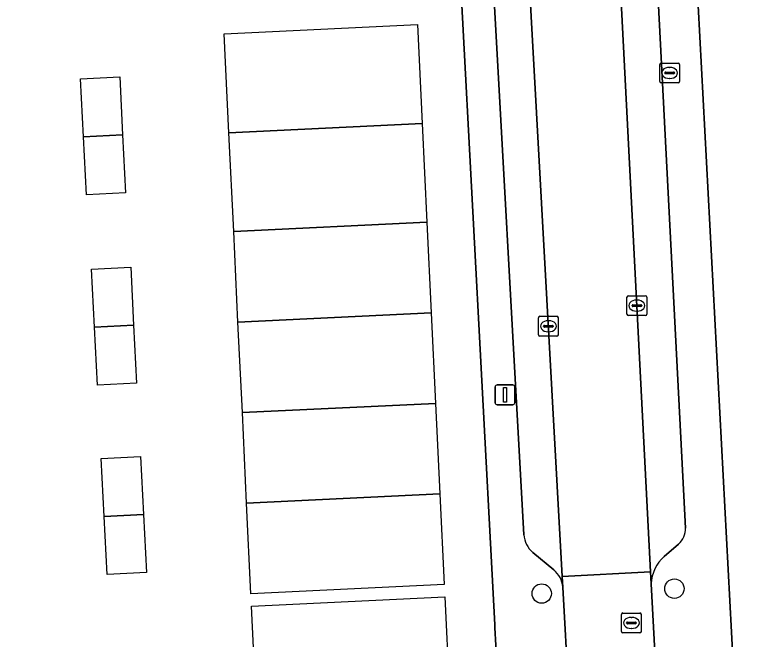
# Model space of a CAD drawing. Extents: x 158086 to 159499, y 382904 to 383981.
# Drawn here: x 158859.57 to 158897.01, y 383503.3 to 383534.8 of the extents above; entities that cross this region are included whole.
import ezdxf

# ---------------------------------------------------------------- set-up
doc = ezdxf.new("R2010")
doc.units = 0
for name, color, linetype in [('IMGEO_Boom', 7, 'Continuous'), ('IMGEO_Brandkraan', 7, 'Continuous'), ('IMGEO_Erf', 7, 'Continuous'), ('IMGEO_Kolk', 7, 'Continuous'), ('IMGEO_Lichtmast', 7, 'Continuous'), ('IMGEO_Pand_vergunning_verleend', 7, 'Continuous'), ('IMGEO_Parkeervlak_open', 7, 'Continuous'), ('IMGEO_Rijbaan_lokaal_open', 7, 'Continuous'), ('IMGEO_Rioolput', 7, 'Continuous'), ('IMGEO_Voetpad_open', 7, 'Continuous')]:
    doc.layers.add(name, color=color, linetype=linetype)

msp = doc.modelspace()

# ---------------------------------------------------------------- linework, layer by layer
at = {"layer": 'IMGEO_Boom'}
for centre in [(158892.88, 383505.846), (158886.178, 383505.6)]:
    msp.add_circle(centre, 0.489, dxfattribs=at)
at = {"layer": 'IMGEO_Brandkraan'}
for p, q in [((158892.139, 383531.441), (158892.139, 383532.293)), ((158892.214, 383532.367), (158893.066, 383532.367)), ((158892.627, 383532.147), (158892.652, 383532.147)), ((158893.14, 383532.293), (158893.14, 383531.441)), ((158892.398, 383531.861), (158892.398, 383531.873)), ((158892.836, 383531.824), (158892.438, 383531.824)), ((158892.441, 383531.91), (158892.839, 383531.91)), ((158892.882, 383531.873), (158892.882, 383531.861)), ((158893.066, 383531.367), (158892.214, 383531.367)), ((158892.65, 383531.587), (158892.625, 383531.587))]:
    msp.add_line(p, q, dxfattribs=at)
for points in [[(158892.139, 383531.441), (158892.139, 383532.293)], [(158892.214, 383532.367), (158893.066, 383532.367)], [(158893.14, 383532.293), (158893.14, 383531.441)], [(158893.066, 383531.367), (158892.214, 383531.367)]]:
    msp.add_lwpolyline(points, dxfattribs=at)
for centre, radius, start, end in [((158892.216, 383532.291), 0.0765, 91.552, 178.448), ((158892.216, 383532.291), 0.0765, 91.552, 178.448), ((158893.064, 383532.291), 0.0765, 1.552, 88.448), ((158893.064, 383532.291), 0.0765, 1.552, 88.448), ((158892.438, 383531.87), 0.0403, 85.8775, 175.7526), ((158892.435, 383531.86), 0.0366, 178.938, 274.7102), ((158892.839, 383531.867), 0.043, 264.8664, 352.4533), ((158892.843, 383531.872), 0.0386, 1.7309, 96.639), ((158892.216, 383531.443), 0.0765, 181.552, 268.448), ((158892.216, 383531.443), 0.0765, 181.552, 268.448), ((158893.064, 383531.443), 0.0765, 271.552, 358.448), ((158893.064, 383531.443), 0.0765, 271.552, 358.448)]:
    msp.add_arc(centre, radius, start, end, dxfattribs=at)
for centre, major_axis, ratio, start_param, end_param in [((158892.626, 383531.867), (-0.387, 0.002), 0.722429, 4.712389, 7.853982), ((158892.651, 383531.867), (-0.39, 0.002), 0.717154, 1.570796, 4.712389)]:
    msp.add_ellipse(centre, major_axis=major_axis, ratio=ratio, start_param=start_param, end_param=end_param, dxfattribs=at)
at = {"layer": 'IMGEO_Erf'}
for points in [[(158889.313, 383402.728), (158888.966, 383409.167), (158886.228, 383459.447), (158886.122, 383461.402), (158884.02, 383500), (158883.907, 383502.126), (158883.815, 383503.876), (158883.807, 383504.022), (158883.706, 383505.925), (158882.148, 383535.285), (158882.058, 383536.986), (158881.95, 383539.012), (158879.885, 383577.94), (158879.799, 383579.552), (158879.684, 383581.716), (158878.256, 383608.628), (158852.301, 383607.25)], [(158891.977, 383574.95), (158893.141, 383553.024), (158893.243, 383551.098), (158895.929, 383500.485), (158895.951, 383500.075), (158895.955, 383500), (158895.992, 383499.286), (158896.02, 383498.745), (158898.118, 383457.958), (158898.201, 383456.346), (158900.97, 383402.538)]]:
    msp.add_lwpolyline(points, dxfattribs=at)
at = {"layer": 'IMGEO_Kolk'}
for p, q in [((158890.485, 383519.701), (158890.485, 383520.553)), ((158890.56, 383520.627), (158891.412, 383520.627)), ((158891.486, 383520.553), (158891.486, 383519.701)), ((158890.744, 383520.121), (158890.744, 383520.133)), ((158890.787, 383520.17), (158891.185, 383520.17)), ((158890.973, 383520.407), (158890.998, 383520.407)), ((158891.228, 383520.133), (158891.228, 383520.121)), ((158891.182, 383520.084), (158890.784, 383520.084)), ((158890.996, 383519.847), (158890.971, 383519.847)), ((158886.017, 383518.661), (158886.017, 383519.513)), ((158886.092, 383519.587), (158886.944, 383519.587)), ((158886.505, 383519.367), (158886.53, 383519.367)), ((158887.018, 383519.513), (158887.018, 383518.661)), ((158891.412, 383519.627), (158890.56, 383519.627)), ((158886.276, 383519.081), (158886.276, 383519.093)), ((158886.714, 383519.044), (158886.316, 383519.044)), ((158886.319, 383519.13), (158886.717, 383519.13)), ((158886.76, 383519.093), (158886.76, 383519.081)), ((158886.528, 383518.807), (158886.503, 383518.807)), ((158886.944, 383518.587), (158886.092, 383518.587))]:
    msp.add_line(p, q, dxfattribs=at)
for points in [[(158890.485, 383519.701), (158890.485, 383520.553)], [(158890.56, 383520.627), (158891.412, 383520.627)], [(158891.486, 383520.553), (158891.486, 383519.701)], [(158886.017, 383518.661), (158886.017, 383519.513)], [(158886.092, 383519.587), (158886.944, 383519.587)], [(158887.018, 383519.513), (158887.018, 383518.661)], [(158891.412, 383519.627), (158890.56, 383519.627)], [(158886.944, 383518.587), (158886.092, 383518.587)]]:
    msp.add_lwpolyline(points, dxfattribs=at)
for centre, radius, start, end in [((158890.562, 383520.551), 0.0765, 91.552, 178.448), ((158890.562, 383520.551), 0.0765, 91.552, 178.448), ((158891.41, 383520.551), 0.0765, 1.552, 88.448), ((158891.41, 383520.551), 0.0765, 1.552, 88.448), ((158890.784, 383520.13), 0.0403, 85.8775, 175.7526), ((158890.781, 383520.12), 0.0366, 178.938, 274.7102), ((158891.185, 383520.127), 0.043, 264.8664, 352.4533), ((158891.189, 383520.132), 0.0386, 1.7309, 96.639), ((158886.094, 383519.511), 0.0765, 91.552, 178.448), ((158886.094, 383519.511), 0.0765, 91.552, 178.448), ((158886.942, 383519.511), 0.0765, 1.552, 88.448), ((158886.942, 383519.511), 0.0765, 1.552, 88.448), ((158890.562, 383519.703), 0.0765, 181.552, 268.448), ((158890.562, 383519.703), 0.0765, 181.552, 268.448), ((158891.41, 383519.703), 0.0765, 271.552, 358.448), ((158891.41, 383519.703), 0.0765, 271.552, 358.448), ((158886.316, 383519.09), 0.0403, 85.8775, 175.7526), ((158886.313, 383519.08), 0.0366, 178.938, 274.7102), ((158886.717, 383519.087), 0.043, 264.8664, 352.4533), ((158886.721, 383519.092), 0.0386, 1.7309, 96.639), ((158886.094, 383518.663), 0.0765, 181.552, 268.448), ((158886.094, 383518.663), 0.0765, 181.552, 268.448), ((158886.942, 383518.663), 0.0765, 271.552, 358.448), ((158886.942, 383518.663), 0.0765, 271.552, 358.448)]:
    msp.add_arc(centre, radius, start, end, dxfattribs=at)
for centre, major_axis, ratio, start_param, end_param in [((158890.972, 383520.127), (-0.387, 0.002), 0.722429, 4.712389, 7.853982), ((158890.997, 383520.127), (-0.39, 0.002), 0.717154, 1.570796, 4.712389), ((158886.504, 383519.087), (-0.387, 0.002), 0.722429, 4.712389, 7.853982), ((158886.529, 383519.087), (-0.39, 0.002), 0.717154, 1.570796, 4.712389)]:
    msp.add_ellipse(centre, major_axis=major_axis, ratio=ratio, start_param=start_param, end_param=end_param, dxfattribs=at)
at = {"layer": 'IMGEO_Lichtmast'}
for p, q in [((158883.826, 383515.228), (158883.826, 383516.028)), ((158883.826, 383516.028), (158883.826, 383515.228)), ((158883.926, 383516.128), (158884.716, 383516.128)), ((158884.716, 383516.128), (158883.926, 383516.128)), ((158884.816, 383516.028), (158884.816, 383515.228)), ((158884.816, 383515.228), (158884.816, 383516.028)), ((158884.716, 383515.128), (158883.926, 383515.128)), ((158883.926, 383515.128), (158884.716, 383515.128))]:
    msp.add_line(p, q, dxfattribs=at)
msp.add_lwpolyline([(158884.246, 383516.003), (158884.396, 383516.003), (158884.396, 383515.253), (158884.246, 383515.253), (158884.246, 383516.003)], dxfattribs=at)
for centre, start, end in [((158883.926, 383516.028), 90, 180), ((158883.926, 383516.028), 90, 180), ((158884.716, 383516.028), 0, 90), ((158884.716, 383516.028), 360, 90), ((158883.926, 383515.228), 180, 270), ((158883.926, 383515.228), 180, 270), ((158884.716, 383515.228), 270, 0), ((158884.716, 383515.228), 270, 0)]:
    msp.add_arc(centre, 0.1, start, end, dxfattribs=at)
at = {"layer": 'IMGEO_Pand_vergunning_verleend'}
for points in [[(158870.143, 383533.84), (158879.901, 383534.307), (158880.14, 383529.32), (158870.382, 383528.853)], [(158862.883, 383531.569), (158864.863, 383531.67), (158865.012, 383528.742), (158863.032, 383528.641)], [(158870.382, 383528.853), (158880.14, 383529.32), (158880.378, 383524.333), (158870.621, 383523.866)], [(158863.032, 383528.641), (158865.012, 383528.742), (158865.161, 383525.815), (158863.181, 383525.714)], [(158870.621, 383523.866), (158880.378, 383524.333), (158880.597, 383519.763), (158870.839, 383519.296)], [(158863.438, 383521.965), (158865.418, 383522.066), (158865.567, 383519.138), (158863.587, 383519.038)], [(158870.839, 383519.296), (158880.597, 383519.763), (158880.816, 383515.194), (158871.058, 383514.727)], [(158863.587, 383519.038), (158865.567, 383519.138), (158865.716, 383516.211), (158863.736, 383516.11)], [(158871.058, 383514.727), (158880.816, 383515.194), (158881.034, 383510.624), (158871.276, 383510.158)], [(158863.936, 383512.416), (158865.916, 383512.517), (158866.065, 383509.589), (158864.085, 383509.488)], [(158871.276, 383510.158), (158881.034, 383510.624), (158881.253, 383506.055), (158871.495, 383505.588)], [(158864.085, 383509.488), (158866.065, 383509.589), (158866.214, 383506.662), (158864.234, 383506.561)], [(158871.527, 383504.966), (158881.285, 383505.433), (158881.504, 383500.864), (158871.746, 383500.397)]]:
    msp.add_lwpolyline(points, close=True, dxfattribs=at)
at = {"layer": 'IMGEO_Parkeervlak_open'}
for points in [[(158887.25, 383505.925), (158887.22, 383506.46), (158885.399, 383539.295), (158883.456, 383575.61), (158883.417, 383576.338)], [(158887.998, 383576.415), (158888.028, 383575.857), (158889.953, 383540.056), (158891.68, 383506.699), (158891.712, 383506.084)], [(158893.435, 383508.904), (158891.817, 383540.154), (158890.013, 383573.712)], [(158881.764, 383573.28), (158883.583, 383539.196), (158885.281, 383508.569)], [(158892.37, 383507.475), (158893.09, 383508.096)], [(158885.731, 383507.676), (158886.786, 383506.799)]]:
    msp.add_lwpolyline(points, dxfattribs=at)
for centre, radius, start, end in [((158892.437, 383508.853), 1, 310.8092, 2.9477), ((158886.533, 383508.64), 1.254, 183.249, 230.2398), ((158893.613, 383506.036), 1.902, 130.8175, 178.5503), ((158885.953, 383505.796), 1.304, 5.6609, 50.266)]:
    msp.add_arc(centre, radius, start, end, dxfattribs=at)
at = {"layer": 'IMGEO_Rijbaan_lokaal_open'}
for points in [[(158888.028, 383575.857), (158883.456, 383575.61), (158885.399, 383539.295), (158887.22, 383506.46), (158891.68, 383506.699), (158889.953, 383540.056)], [(158887.572, 383500), (158892.021, 383500.158), (158891.983, 383500.937), (158891.971, 383501.093), (158891.712, 383506.084), (158891.68, 383506.699), (158887.22, 383506.46), (158887.25, 383505.925), (158887.531, 383500.746)]]:
    msp.add_lwpolyline(points, close=True, dxfattribs=at)
at = {"layer": 'IMGEO_Rioolput'}
for p, q in [((158890.209, 383503.691), (158890.209, 383504.543)), ((158890.284, 383504.617), (158891.136, 383504.617)), ((158890.697, 383504.397), (158890.722, 383504.397)), ((158891.21, 383504.543), (158891.21, 383503.691)), ((158890.468, 383504.111), (158890.468, 383504.123)), ((158890.906, 383504.074), (158890.508, 383504.074)), ((158890.511, 383504.16), (158890.909, 383504.16)), ((158890.952, 383504.123), (158890.952, 383504.111)), ((158890.72, 383503.837), (158890.695, 383503.837)), ((158891.136, 383503.617), (158890.284, 383503.617))]:
    msp.add_line(p, q, dxfattribs=at)
for points in [[(158890.209, 383503.691), (158890.209, 383504.543)], [(158890.284, 383504.617), (158891.136, 383504.617)], [(158891.21, 383504.543), (158891.21, 383503.691)], [(158891.136, 383503.617), (158890.284, 383503.617)]]:
    msp.add_lwpolyline(points, dxfattribs=at)
for centre, radius, start, end in [((158890.286, 383504.541), 0.0765, 91.552, 178.448), ((158890.286, 383504.541), 0.0765, 91.552, 178.448), ((158891.134, 383504.541), 0.0765, 1.552, 88.448), ((158891.134, 383504.541), 0.0765, 1.552, 88.448), ((158890.508, 383504.12), 0.0403, 85.8775, 175.7526), ((158890.505, 383504.11), 0.0366, 178.938, 274.7102), ((158890.909, 383504.117), 0.043, 264.8664, 352.4533), ((158890.913, 383504.122), 0.0386, 1.7309, 96.639), ((158890.286, 383503.693), 0.0765, 181.552, 268.448), ((158890.286, 383503.693), 0.0765, 181.552, 268.448), ((158891.134, 383503.693), 0.0765, 271.552, 358.448), ((158891.134, 383503.693), 0.0765, 271.552, 358.448)]:
    msp.add_arc(centre, radius, start, end, dxfattribs=at)
for centre, major_axis, ratio, start_param, end_param in [((158890.696, 383504.117), (-0.387, 0.002), 0.722429, 4.712389, 7.853982), ((158890.721, 383504.117), (-0.39, 0.002), 0.717154, 1.570796, 4.712389)]:
    msp.add_ellipse(centre, major_axis=major_axis, ratio=ratio, start_param=start_param, end_param=end_param, dxfattribs=at)
at = {"layer": 'IMGEO_Voetpad_open'}
for points in [[(158901.056, 383400.874), (158900.97, 383402.538), (158898.201, 383456.346), (158898.118, 383457.958), (158896.02, 383498.745), (158895.992, 383499.286), (158895.955, 383500), (158895.951, 383500.075), (158895.929, 383500.485), (158893.243, 383551.098), (158893.141, 383553.024), (158891.977, 383574.95), (158891.907, 383576.278), (158889.705, 383617.76), (158889.594, 383619.86), (158888.293, 383644.38), (158885.014, 383644.62)], [(158877.922, 383642.744), (158874.52, 383640.834), (158876.622, 383639.431), (158878.123, 383611.135), (158878.256, 383608.628), (158879.684, 383581.716), (158879.799, 383579.552), (158879.885, 383577.94), (158881.95, 383539.012), (158882.058, 383536.986), (158882.148, 383535.285), (158883.706, 383505.925), (158883.807, 383504.022), (158883.815, 383503.876), (158883.907, 383502.126), (158884.02, 383500), (158886.122, 383461.402), (158886.228, 383459.447), (158888.966, 383409.167), (158889.313, 383402.728)], [(158890.013, 383573.712), (158891.817, 383540.154), (158893.435, 383508.904)], [(158885.281, 383508.569), (158883.583, 383539.196), (158881.764, 383573.28)], [(158893.09, 383508.096), (158892.37, 383507.475)], [(158886.786, 383506.799), (158885.731, 383507.676)], [(158886.152, 383498.64), (158886.982, 383499.487), (158887.342, 383500), (158887.531, 383500.746), (158887.25, 383505.925)], [(158891.712, 383506.084), (158891.971, 383501.093), (158891.983, 383500.937)]]:
    msp.add_lwpolyline(points, dxfattribs=at)
for centre, radius, start, end in [((158892.437, 383508.853), 1, 310.8092, 2.9477), ((158886.533, 383508.64), 1.254, 183.249, 230.2398), ((158893.613, 383506.036), 1.902, 130.8175, 178.5503), ((158885.953, 383505.796), 1.304, 5.6609, 50.266)]:
    msp.add_arc(centre, radius, start, end, dxfattribs=at)

doc.saveas('drawing.dxf')
